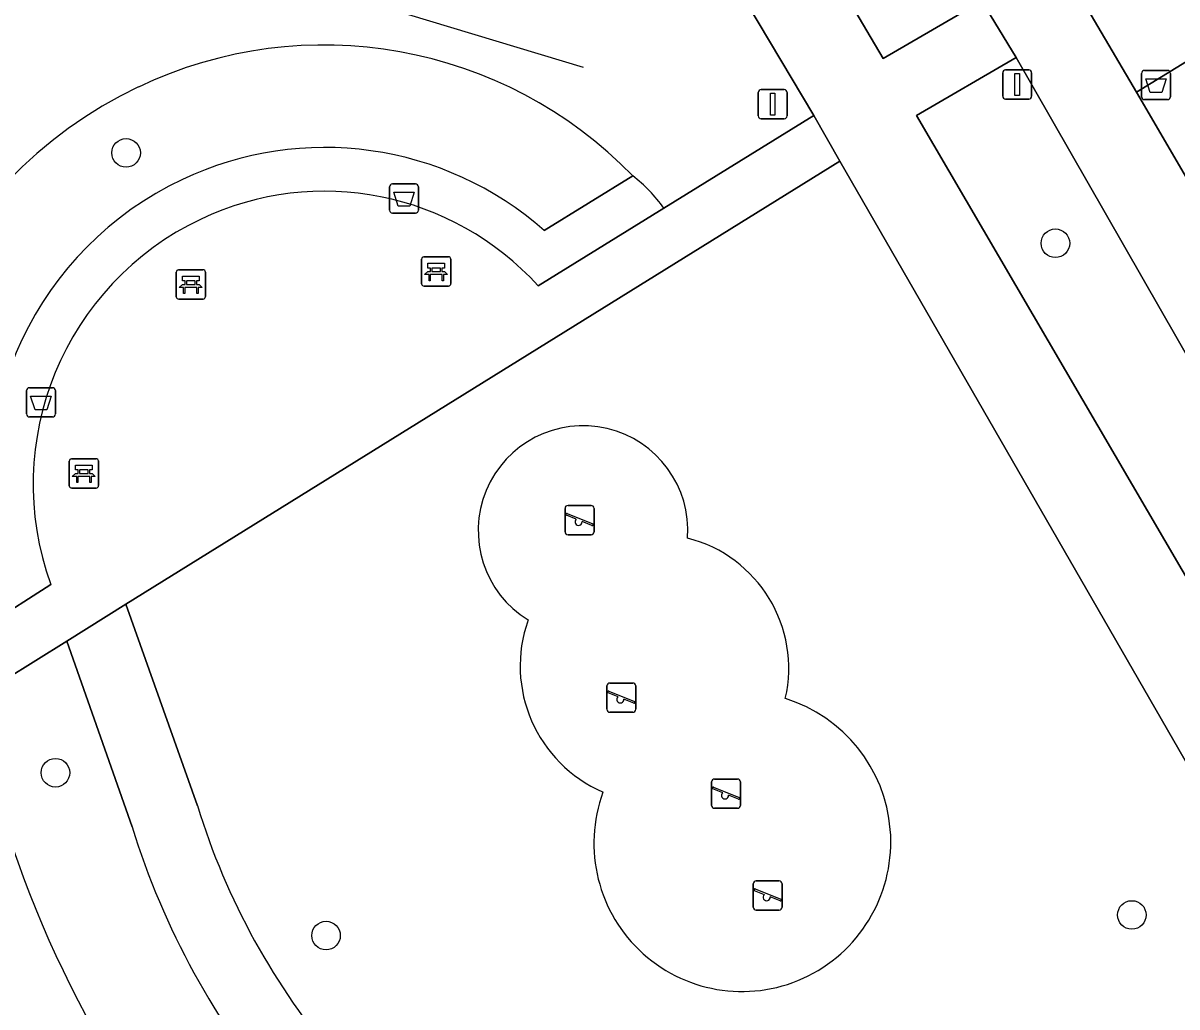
# Model space of a CAD drawing. Extents: x 159352 to 160617, y 385888 to 387323.
# Drawn here: x 159813.15 to 159852.67, y 386359.7 to 386393.37 of the extents above; entities that cross this region are included whole.
import ezdxf

# ---------------------------------------------------------------- set-up
doc = ezdxf.new("R2010")
doc.units = 0
for name, color, linetype in [('IMGEO_Afvalbak', 7, 'Continuous'), ('IMGEO_Bank', 7, 'Continuous'), ('IMGEO_Berm_groen', 7, 'Continuous'), ('IMGEO_Boom', 7, 'Continuous'), ('IMGEO_Fietspad_gesloten', 7, 'Continuous'), ('IMGEO_Groenvoorziening', 7, 'Continuous'), ('IMGEO_Hek', 7, 'Continuous'), ('IMGEO_Lichtmast', 7, 'Continuous'), ('IMGEO_Speelvoorziening', 7, 'Continuous'), ('IMGEO_Terreindeel_zand', 7, 'Continuous'), ('IMGEO_Verkeersbordpaal', 7, 'Continuous'), ('IMGEO_Voetpad_halfverhard', 7, 'Continuous'), ('IMGEO_Voetpad_open', 7, 'Continuous')]:
    doc.layers.add(name, color=color, linetype=linetype)

msp = doc.modelspace()

# ---------------------------------------------------------------- linework, layer by layer
at = {"layer": 'IMGEO_Afvalbak'}
for p, q in [((159851.458, 386390.853), (159851.458, 386391.653)), ((159851.458, 386391.653), (159851.458, 386390.853)), ((159851.558, 386391.753), (159852.348, 386391.753)), ((159852.348, 386391.753), (159851.558, 386391.753)), ((159852.448, 386391.653), (159852.448, 386390.853)), ((159852.448, 386390.853), (159852.448, 386391.653)), ((159852.348, 386390.753), (159851.558, 386390.753)), ((159851.558, 386390.753), (159852.348, 386390.753)), ((159825.702, 386386.967), (159825.702, 386387.767)), ((159825.702, 386387.767), (159825.702, 386386.967)), ((159825.802, 386387.867), (159826.592, 386387.867)), ((159826.592, 386387.867), (159825.802, 386387.867)), ((159826.692, 386387.767), (159826.692, 386386.967)), ((159826.692, 386386.967), (159826.692, 386387.767)), ((159826.592, 386386.867), (159825.802, 386386.867)), ((159825.802, 386386.867), (159826.592, 386386.867)), ((159813.268, 386379.992), (159813.268, 386380.792)), ((159813.268, 386380.792), (159813.268, 386379.992)), ((159813.368, 386380.892), (159814.158, 386380.892)), ((159814.158, 386380.892), (159813.368, 386380.892)), ((159814.258, 386380.792), (159814.258, 386379.992)), ((159814.258, 386379.992), (159814.258, 386380.792)), ((159814.158, 386379.892), (159813.368, 386379.892)), ((159813.368, 386379.892), (159814.158, 386379.892))]:
    msp.add_line(p, q, dxfattribs=at)
for points in [[(159851.601, 386391.467), (159852.305, 386391.467), (159852.156, 386390.997), (159851.75, 386390.997), (159851.601, 386391.467)], [(159825.845, 386387.581), (159826.549, 386387.581), (159826.4, 386387.111), (159825.994, 386387.111), (159825.845, 386387.581)], [(159813.411, 386380.606), (159814.115, 386380.606), (159813.966, 386380.136), (159813.56, 386380.136), (159813.411, 386380.606)]]:
    msp.add_lwpolyline(points, dxfattribs=at)
for centre, start, end in [((159851.558, 386391.653), 90, 180), ((159851.558, 386391.653), 90, 180), ((159852.348, 386391.653), 0, 90), ((159852.348, 386391.653), 360, 90), ((159851.558, 386390.853), 180, 270), ((159851.558, 386390.853), 180, 270), ((159852.348, 386390.853), 270, 0), ((159852.348, 386390.853), 270, 0), ((159825.802, 386387.767), 90, 180), ((159825.802, 386387.767), 90, 180), ((159826.592, 386387.767), 0, 90), ((159826.592, 386387.767), 360, 90), ((159825.802, 386386.967), 180, 270), ((159825.802, 386386.967), 180, 270), ((159826.592, 386386.967), 270, 0), ((159826.592, 386386.967), 270, 0), ((159813.368, 386380.792), 90, 180), ((159813.368, 386380.792), 90, 180), ((159814.158, 386380.792), 0, 90), ((159814.158, 386380.792), 360, 90), ((159813.368, 386379.992), 180, 270), ((159813.368, 386379.992), 180, 270), ((159814.158, 386379.992), 270, 0), ((159814.158, 386379.992), 270, 0)]:
    msp.add_arc(centre, 0.1, start, end, dxfattribs=at)
at = {"layer": 'IMGEO_Bank'}
for p, q in [((159826.8, 386384.446), (159826.8, 386385.287)), ((159826.8, 386385.287), (159826.8, 386384.446)), ((159826.875, 386385.371), (159827.716, 386385.371)), ((159827.716, 386385.371), (159826.875, 386385.371)), ((159827.8, 386385.296), (159827.8, 386384.455)), ((159827.8, 386384.455), (159827.8, 386385.296)), ((159818.472, 386384.927), (159819.313, 386384.927)), ((159819.313, 386384.927), (159818.472, 386384.927)), ((159827.109, 386384.877), (159827.109, 386384.983)), ((159827.153, 386384.983), (159827.153, 386384.877)), ((159827.441, 386384.989), (159827.159, 386384.989)), ((159827.447, 386384.877), (159827.447, 386384.983)), ((159827.491, 386384.983), (159827.491, 386384.877)), ((159818.397, 386384.002), (159818.397, 386384.843)), ((159818.397, 386384.843), (159818.397, 386384.002)), ((159818.706, 386384.433), (159818.706, 386384.539)), ((159818.75, 386384.539), (159818.75, 386384.433)), ((159819.038, 386384.545), (159818.756, 386384.545)), ((159819.044, 386384.433), (159819.044, 386384.539)), ((159819.088, 386384.539), (159819.088, 386384.433)), ((159819.397, 386384.852), (159819.397, 386384.011)), ((159819.397, 386384.011), (159819.397, 386384.852)), ((159827.497, 386384.769), (159827.104, 386384.769)), ((159827.159, 386384.871), (159827.441, 386384.871)), ((159819.094, 386384.325), (159818.701, 386384.325)), ((159818.756, 386384.427), (159819.038, 386384.427)), ((159827.725, 386384.371), (159826.884, 386384.371)), ((159826.884, 386384.371), (159827.725, 386384.371)), ((159819.322, 386383.927), (159818.481, 386383.927)), ((159818.481, 386383.927), (159819.322, 386383.927)), ((159814.733, 386377.533), (159814.733, 386378.374)), ((159814.733, 386378.374), (159814.733, 386377.533)), ((159814.808, 386378.458), (159815.649, 386378.458)), ((159815.649, 386378.458), (159814.808, 386378.458)), ((159815.733, 386378.383), (159815.733, 386377.542)), ((159815.733, 386377.542), (159815.733, 386378.383)), ((159815.43, 386377.856), (159815.037, 386377.856)), ((159815.042, 386377.964), (159815.042, 386378.07)), ((159815.086, 386378.07), (159815.086, 386377.964)), ((159815.374, 386378.076), (159815.092, 386378.076)), ((159815.092, 386377.958), (159815.374, 386377.958)), ((159815.38, 386377.964), (159815.38, 386378.07)), ((159815.424, 386378.07), (159815.424, 386377.964)), ((159815.658, 386377.458), (159814.817, 386377.458)), ((159814.817, 386377.458), (159815.658, 386377.458))]:
    msp.add_line(p, q, dxfattribs=at)
for points in [[(159827.103, 386384.989), (159827.017, 386384.989), (159827.017, 386385.15), (159827.58, 386385.15), (159827.58, 386384.989), (159827.497, 386384.989)], [(159818.7, 386384.545), (159818.614, 386384.545), (159818.614, 386384.706), (159819.177, 386384.706), (159819.177, 386384.545), (159819.094, 386384.545)], [(159827.047, 386384.769), (159826.905, 386384.769), (159827.017, 386384.871), (159827.103, 386384.871)], [(159827.097, 386384.762), (159827.097, 386384.555), (159827.054, 386384.555), (159827.054, 386384.762)], [(159827.497, 386384.871), (159827.58, 386384.871), (159827.692, 386384.769), (159827.553, 386384.769)], [(159827.547, 386384.762), (159827.547, 386384.555), (159827.503, 386384.555), (159827.503, 386384.762)], [(159818.644, 386384.325), (159818.502, 386384.325), (159818.614, 386384.427), (159818.7, 386384.427)], [(159818.694, 386384.318), (159818.694, 386384.111), (159818.651, 386384.111), (159818.651, 386384.318)], [(159819.094, 386384.427), (159819.177, 386384.427), (159819.289, 386384.325), (159819.15, 386384.325)], [(159819.144, 386384.318), (159819.144, 386384.111), (159819.1, 386384.111), (159819.1, 386384.318)], [(159815.036, 386378.076), (159814.95, 386378.076), (159814.95, 386378.237), (159815.513, 386378.237), (159815.513, 386378.076), (159815.43, 386378.076)], [(159814.98, 386377.856), (159814.838, 386377.856), (159814.95, 386377.958), (159815.036, 386377.958)], [(159815.03, 386377.849), (159815.03, 386377.642), (159814.987, 386377.642), (159814.987, 386377.849)], [(159815.43, 386377.958), (159815.513, 386377.958), (159815.625, 386377.856), (159815.486, 386377.856)], [(159815.48, 386377.849), (159815.48, 386377.642), (159815.436, 386377.642), (159815.436, 386377.849)]]:
    msp.add_lwpolyline(points, dxfattribs=at)
for centre, radius, start, end in [((159826.878, 386385.293), 0.0779, 92.4484, 184.2845), ((159826.878, 386385.293), 0.0779, 92.4484, 184.2845), ((159827.722, 386385.293), 0.0779, 2.4484, 94.2845), ((159827.722, 386385.293), 0.0779, 2.4484, 94.2845), ((159818.475, 386384.849), 0.0779, 92.4484, 184.2845), ((159818.475, 386384.849), 0.0779, 92.4484, 184.2845), ((159819.319, 386384.849), 0.0779, 2.4484, 94.2845), ((159819.319, 386384.849), 0.0779, 2.4484, 94.2845), ((159827.102, 386384.982), 0.00671, 2.8957, 87.1043), ((159827.159, 386384.982), 0.00671, 92.8957, 177.1043), ((159827.441, 386384.982), 0.00671, 2.8957, 87.1043), ((159827.498, 386384.982), 0.00671, 92.8957, 177.1043), ((159818.699, 386384.538), 0.00671, 2.8957, 87.1043), ((159818.756, 386384.538), 0.00671, 92.8957, 177.1043), ((159819.038, 386384.538), 0.00671, 2.8957, 87.1043), ((159819.095, 386384.538), 0.00671, 92.8957, 177.1043), ((159827.047, 386384.762), 0.00671, 2.8957, 87.1043), ((159827.104, 386384.762), 0.00671, 92.8957, 177.1043), ((159827.102, 386384.878), 0.00671, 272.8957, 357.1043), ((159827.159, 386384.878), 0.00671, 182.8957, 267.1043), ((159827.441, 386384.878), 0.00671, 272.8957, 357.1043), ((159827.498, 386384.878), 0.00671, 182.8957, 267.1043), ((159827.496, 386384.762), 0.00671, 2.8957, 87.1043), ((159827.553, 386384.762), 0.00671, 92.8957, 177.1043), ((159818.644, 386384.318), 0.00671, 2.8957, 87.1043), ((159818.701, 386384.318), 0.00671, 92.8957, 177.1043), ((159818.699, 386384.434), 0.00671, 272.8957, 357.1043), ((159818.756, 386384.434), 0.00671, 182.8957, 267.1043), ((159819.038, 386384.434), 0.00671, 272.8957, 357.1043), ((159819.095, 386384.434), 0.00671, 182.8957, 267.1043), ((159819.093, 386384.318), 0.00671, 2.8957, 87.1043), ((159819.15, 386384.318), 0.00671, 92.8957, 177.1043), ((159826.878, 386384.449), 0.0779, 182.4484, 274.2845), ((159826.878, 386384.449), 0.0779, 182.4484, 274.2845), ((159827.722, 386384.449), 0.0779, 272.4484, 4.2845), ((159827.722, 386384.449), 0.0779, 272.4484, 4.2845), ((159818.475, 386384.005), 0.0779, 182.4484, 274.2845), ((159818.475, 386384.005), 0.0779, 182.4484, 274.2845), ((159819.319, 386384.005), 0.0779, 272.4484, 4.2845), ((159819.319, 386384.005), 0.0779, 272.4484, 4.2845), ((159814.811, 386378.38), 0.0779, 92.4484, 184.2845), ((159814.811, 386378.38), 0.0779, 92.4484, 184.2845), ((159815.655, 386378.38), 0.0779, 2.4484, 94.2845), ((159815.655, 386378.38), 0.0779, 2.4484, 94.2845), ((159814.98, 386377.849), 0.00671, 2.8957, 87.1043), ((159815.037, 386377.849), 0.00671, 92.8957, 177.1043), ((159815.035, 386378.069), 0.00671, 2.8957, 87.1043), ((159815.035, 386377.965), 0.00671, 272.8957, 357.1043), ((159815.092, 386378.069), 0.00671, 92.8957, 177.1043), ((159815.092, 386377.965), 0.00671, 182.8957, 267.1043), ((159815.374, 386378.069), 0.00671, 2.8957, 87.1043), ((159815.374, 386377.965), 0.00671, 272.8957, 357.1043), ((159815.431, 386378.069), 0.00671, 92.8957, 177.1043), ((159815.431, 386377.965), 0.00671, 182.8957, 267.1043), ((159815.429, 386377.849), 0.00671, 2.8957, 87.1043), ((159815.486, 386377.849), 0.00671, 92.8957, 177.1043), ((159814.811, 386377.536), 0.0779, 182.4484, 274.2845), ((159814.811, 386377.536), 0.0779, 182.4484, 274.2845), ((159815.655, 386377.536), 0.0779, 272.4484, 4.2845), ((159815.655, 386377.536), 0.0779, 272.4484, 4.2845)]:
    msp.add_arc(centre, radius, start, end, dxfattribs=at)
at = {"layer": 'IMGEO_Berm_groen'}
for points in [[(159835.119, 386412.668), (159835.111, 386412.683), (159831.763, 386410.736), (159838.101, 386399.869), (159838.96, 386398.355), (159842.604, 386392.156), (159845.987, 386394.124)], [(159862.352, 386365.974), (159854.556, 386379.293), (159847.159, 386392.191), (159843.747, 386390.213), (159859.054, 386364.02), (159926.534, 386248.554), (159941.411, 386223.11), (159944.825, 386225.156), (159935.204, 386241.272), (159919.537, 386268.282)]]:
    msp.add_lwpolyline(points, close=True, dxfattribs=at)
msp.add_lwpolyline([(159869.39, 386370.145), (159858.158, 386389.37), (159856.61, 386388.492), (159853.999, 386392.675), (159851.28, 386391.003), (159864.988, 386367.537), (159938.723, 386241.317), (159947.456, 386226.623), (159948.826, 386227.388), (159950.799, 386229.818)], dxfattribs=at)
at = {"layer": 'IMGEO_Boom'}
for centre in [(159816.679, 386388.931), (159848.507, 386385.837), (159814.261, 386367.711), (159851.125, 386362.842), (159823.527, 386362.138)]:
    msp.add_circle(centre, 0.489, dxfattribs=at)
at = {"layer": 'IMGEO_Fietspad_gesloten'}
for points in [[(159827.082, 386425.65), (159825.967, 386427.088), (159825.393, 386427.828), (159821.364, 386426.753), (159823.682, 386424.622), (159833.485, 386415.609), (159833.6, 386415.402), (159835.111, 386412.683), (159835.119, 386412.668), (159845.987, 386394.124), (159847.159, 386392.191), (159854.556, 386379.293), (159862.352, 386365.974), (159919.537, 386268.282), (159935.204, 386241.272), (159944.825, 386225.156), (159946.035, 386223.052), (159947.62, 386220.335)], [(159948.925, 386224.212), (159947.456, 386226.623), (159938.723, 386241.317), (159864.988, 386367.537), (159851.28, 386391.003), (159848.527, 386395.715), (159848.519, 386395.729), (159837.747, 386414.201), (159837.741, 386414.211), (159836.276, 386416.847)]]:
    msp.add_lwpolyline(points, dxfattribs=at)
at = {"layer": 'IMGEO_Groenvoorziening'}
for points in [[(159835.092, 386387.037), (159840.229, 386390.213), (159828.863, 386409.276), (159820.002, 386405.246), (159809.416, 386400.989), (159807.237, 386400.04), (159788.067, 386392.544), (159801.827, 386372.739), (159803.124, 386370.891), (159804.23, 386371.71), (159805.367, 386370.068), (159807.356, 386369.838), (159809.821, 386371.418)], [(159856.271, 386362.37), (159841.127, 386388.646), (159816.668, 386373.48), (159819.122, 386366.584)], [(159834.03, 386388.142), (159831.003, 386386.272)], [(159831.003, 386386.272), (159834.03, 386388.142)], [(159830.792, 386384.378), (159835.092, 386387.037)], [(159809.821, 386371.418), (159814.1, 386374.16)], [(159816.887, 386365.859), (159814.645, 386372.219), (159811.455, 386370.23)]]:
    msp.add_lwpolyline(points, dxfattribs=at)
for centre, radius, start, end in [((159823.453, 386377.898), 14.724, 44.084, 115.5275), ((159823.453, 386377.898), 14.724, 44.084, 115.5275), ((159823.492, 386377.634), 14.98, 115.2253, 198.5792), ((159823.492, 386377.634), 14.98, 115.2253, 198.5792), ((159823.477, 386377.739), 11.377, 48.5882, 115.3509), ((159823.477, 386377.739), 11.377, 48.5882, 115.3509), ((159831.201, 386384.36), 4.722, 34.5247, 53.2018), ((159831.201, 386384.36), 4.722, 34.5247, 53.2018), ((159823.545, 386377.585), 11.546, 115.3248, 193.8972), ((159823.545, 386377.585), 11.546, 115.3248, 193.8972), ((159823.477, 386377.735), 9.881, 42.2406, 115.3381), ((159823.546, 386377.584), 10.048, 115.3262, 199.9255), ((159832.33, 386376), 3.591, 355.863, 238.3857), ((159834.78, 386371.286), 4.596, 346.9712, 75.7418), ((159834.875, 386371.365), 4.699, 160.3886, 246.6618), ((159848.496, 386377.296), 37.709, 190.8007, 218.8682), ((159848.496, 386377.296), 37.709, 190.8007, 218.8682), ((159837.736, 386365.345), 5.135, 296.6808, 72.7616), ((159837.776, 386365.298), 5.075, 159.807, 296.5174), ((159842.446, 386373.741), 24.397, 197.0577, 220.694), ((159842.691, 386373.836), 27.009, 197.1781, 220.2628)]:
    msp.add_arc(centre, radius, start, end, dxfattribs=at)
at = {"layer": 'IMGEO_Hek'}
msp.add_lwpolyline([(159832.341, 386391.85), (159820.267, 386395.506)], dxfattribs=at)
at = {"layer": 'IMGEO_Lichtmast'}
for p, q in [((159846.703, 386390.871), (159846.703, 386391.671)), ((159846.703, 386391.671), (159846.703, 386390.871)), ((159846.803, 386391.771), (159847.593, 386391.771)), ((159847.593, 386391.771), (159846.803, 386391.771)), ((159847.693, 386391.671), (159847.693, 386390.871)), ((159847.693, 386390.871), (159847.693, 386391.671)), ((159847.593, 386390.771), (159846.803, 386390.771)), ((159846.803, 386390.771), (159847.593, 386390.771))]:
    msp.add_line(p, q, dxfattribs=at)
msp.add_lwpolyline([(159847.123, 386391.646), (159847.273, 386391.646), (159847.273, 386390.896), (159847.123, 386390.896), (159847.123, 386391.646)], dxfattribs=at)
for centre, start, end in [((159846.803, 386391.671), 90, 180), ((159846.803, 386391.671), 90, 180), ((159847.593, 386391.671), 0, 90), ((159847.593, 386391.671), 360, 90), ((159846.803, 386390.871), 180, 270), ((159846.803, 386390.871), 180, 270), ((159847.593, 386390.871), 270, 0), ((159847.593, 386390.871), 270, 0)]:
    msp.add_arc(centre, 0.1, start, end, dxfattribs=at)
at = {"layer": 'IMGEO_Speelvoorziening'}
for p, q in [((159831.715, 386375.96), (159831.715, 386376.76)), ((159831.715, 386376.76), (159831.715, 386375.96)), ((159831.815, 386376.86), (159832.605, 386376.86)), ((159832.605, 386376.86), (159831.815, 386376.86)), ((159832.705, 386376.76), (159832.705, 386375.96)), ((159832.705, 386375.96), (159832.705, 386376.76)), ((159832.098, 386376.388), (159831.759, 386376.525)), ((159831.784, 386376.585), (159832.66, 386376.232)), ((159832.636, 386376.172), (159832.296, 386376.309)), ((159832.605, 386375.86), (159831.815, 386375.86)), ((159831.815, 386375.86), (159832.605, 386375.86)), ((159833.145, 386369.882), (159833.145, 386370.682)), ((159833.145, 386370.682), (159833.145, 386369.882)), ((159833.245, 386370.782), (159834.035, 386370.782)), ((159834.035, 386370.782), (159833.245, 386370.782)), ((159834.135, 386370.682), (159834.135, 386369.882)), ((159834.135, 386369.882), (159834.135, 386370.682)), ((159833.528, 386370.31), (159833.189, 386370.447)), ((159833.214, 386370.507), (159834.09, 386370.154)), ((159834.066, 386370.094), (159833.726, 386370.231)), ((159834.035, 386369.782), (159833.245, 386369.782)), ((159833.245, 386369.782), (159834.035, 386369.782)), ((159836.731, 386366.595), (159836.731, 386367.395)), ((159836.731, 386367.395), (159836.731, 386366.595)), ((159837.114, 386367.023), (159836.775, 386367.16)), ((159836.8, 386367.22), (159837.676, 386366.867)), ((159836.831, 386367.495), (159837.621, 386367.495)), ((159837.621, 386367.495), (159836.831, 386367.495)), ((159837.721, 386367.395), (159837.721, 386366.595)), ((159837.721, 386366.595), (159837.721, 386367.395)), ((159837.652, 386366.807), (159837.312, 386366.944)), ((159837.621, 386366.495), (159836.831, 386366.495)), ((159836.831, 386366.495), (159837.621, 386366.495)), ((159838.258, 386364.009), (159839.048, 386364.009)), ((159839.048, 386364.009), (159838.258, 386364.009)), ((159838.158, 386363.109), (159838.158, 386363.909)), ((159838.158, 386363.909), (159838.158, 386363.109)), ((159838.541, 386363.537), (159838.202, 386363.674)), ((159838.227, 386363.734), (159839.103, 386363.381)), ((159839.148, 386363.909), (159839.148, 386363.109)), ((159839.148, 386363.109), (159839.148, 386363.909)), ((159839.079, 386363.321), (159838.739, 386363.458)), ((159839.048, 386363.009), (159838.258, 386363.009)), ((159838.258, 386363.009), (159839.048, 386363.009))]:
    msp.add_line(p, q, dxfattribs=at)
for centre, radius, start, end in [((159831.815, 386376.76), 0.1, 90, 180), ((159831.815, 386376.76), 0.1, 90, 180), ((159832.605, 386376.76), 0.1, 0, 90), ((159832.605, 386376.76), 0.1, 360, 90), ((159831.772, 386376.555), 0.0327, 68.078, 248.078), ((159832.177, 386376.298), 0.12, 130.9928, 5.1632), ((159832.648, 386376.202), 0.0327, 248.078, 68.078), ((159831.815, 386375.96), 0.1, 180, 270), ((159831.815, 386375.96), 0.1, 180, 270), ((159832.605, 386375.96), 0.1, 270, 0), ((159832.605, 386375.96), 0.1, 270, 0), ((159833.245, 386370.682), 0.1, 90, 180), ((159833.245, 386370.682), 0.1, 90, 180), ((159834.035, 386370.682), 0.1, 0, 90), ((159834.035, 386370.682), 0.1, 360, 90), ((159833.202, 386370.477), 0.0327, 68.078, 248.078), ((159833.607, 386370.22), 0.12, 130.9928, 5.1632), ((159833.245, 386369.882), 0.1, 180, 270), ((159833.245, 386369.882), 0.1, 180, 270), ((159834.035, 386369.882), 0.1, 270, 0), ((159834.035, 386369.882), 0.1, 270, 0), ((159834.078, 386370.124), 0.0327, 248.078, 68.078), ((159836.831, 386367.395), 0.1, 90, 180), ((159836.831, 386367.395), 0.1, 90, 180), ((159836.788, 386367.19), 0.0327, 68.078, 248.078), ((159837.621, 386367.395), 0.1, 0, 90), ((159837.621, 386367.395), 0.1, 360, 90), ((159837.193, 386366.933), 0.12, 130.9928, 5.1632), ((159837.664, 386366.837), 0.0327, 248.078, 68.078), ((159836.831, 386366.595), 0.1, 180, 270), ((159836.831, 386366.595), 0.1, 180, 270), ((159837.621, 386366.595), 0.1, 270, 0), ((159837.621, 386366.595), 0.1, 270, 0), ((159838.258, 386363.909), 0.1, 90, 180), ((159838.258, 386363.909), 0.1, 90, 180), ((159839.048, 386363.909), 0.1, 0, 90), ((159839.048, 386363.909), 0.1, 360, 90), ((159838.215, 386363.704), 0.0327, 68.078, 248.078), ((159838.62, 386363.447), 0.12, 130.9928, 5.1632), ((159839.091, 386363.351), 0.0327, 248.078, 68.078), ((159838.258, 386363.109), 0.1, 180, 270), ((159838.258, 386363.109), 0.1, 180, 270), ((159839.048, 386363.109), 0.1, 270, 0), ((159839.048, 386363.109), 0.1, 270, 0)]:
    msp.add_arc(centre, radius, start, end, dxfattribs=at)
at = {"layer": 'IMGEO_Terreindeel_zand'}
for centre, radius, start, end in [((159832.33, 386376), 3.591, 355.863, 238.3857), ((159834.78, 386371.286), 4.596, 346.9712, 75.7418), ((159834.875, 386371.365), 4.699, 160.3886, 246.6618), ((159837.736, 386365.345), 5.135, 296.6808, 72.7616), ((159837.776, 386365.298), 5.075, 159.807, 296.5174)]:
    msp.add_arc(centre, radius, start, end, dxfattribs=at)
at = {"layer": 'IMGEO_Verkeersbordpaal'}
for p, q in [((159838.331, 386390.196), (159838.331, 386390.996)), ((159838.331, 386390.996), (159838.331, 386390.196)), ((159838.431, 386391.096), (159839.221, 386391.096)), ((159839.221, 386391.096), (159838.431, 386391.096)), ((159839.321, 386390.996), (159839.321, 386390.196)), ((159839.321, 386390.196), (159839.321, 386390.996)), ((159839.221, 386390.096), (159838.431, 386390.096)), ((159838.431, 386390.096), (159839.221, 386390.096))]:
    msp.add_line(p, q, dxfattribs=at)
msp.add_lwpolyline([(159838.751, 386390.971), (159838.901, 386390.971), (159838.901, 386390.221), (159838.751, 386390.221), (159838.751, 386390.971)], dxfattribs=at)
for centre, start, end in [((159838.431, 386390.996), 90, 180), ((159838.431, 386390.996), 90, 180), ((159839.221, 386390.996), 0, 90), ((159839.221, 386390.996), 360, 90), ((159838.431, 386390.196), 180, 270), ((159838.431, 386390.196), 180, 270), ((159839.221, 386390.196), 270, 0), ((159839.221, 386390.196), 270, 0)]:
    msp.add_arc(centre, 0.1, start, end, dxfattribs=at)
at = {"layer": 'IMGEO_Voetpad_halfverhard'}
msp.add_lwpolyline([(159819.122, 386366.584), (159816.668, 386373.48), (159814.645, 386372.219), (159816.887, 386365.859)], dxfattribs=at)
for centre, radius, start, end in [((159842.446, 386373.741), 24.397, 197.0577, 220.694), ((159842.691, 386373.836), 27.009, 197.1781, 220.2628)]:
    msp.add_arc(centre, radius, start, end, dxfattribs=at)
at = {"layer": 'IMGEO_Voetpad_open'}
for points in [[(159859.054, 386364.02), (159843.747, 386390.213), (159847.159, 386392.191), (159845.987, 386394.124), (159842.604, 386392.156), (159838.96, 386398.355), (159838.101, 386399.869), (159831.763, 386410.736), (159830.157, 386413.405), (159823.682, 386424.622), (159821.364, 386426.753), (159819.288, 386425.855), (159822.147, 386420.887), (159822.146, 386420.883), (159827.493, 386411.644), (159828.863, 386409.276), (159840.229, 386390.213), (159841.127, 386388.646), (159856.271, 386362.37)], [(159814.1, 386374.16), (159809.821, 386371.418), (159807.356, 386369.838), (159805.367, 386370.068), (159804.23, 386371.71), (159803.124, 386370.891), (159805.964, 386366.806), (159811.455, 386370.23), (159814.645, 386372.219), (159816.668, 386373.48), (159841.127, 386388.646), (159840.229, 386390.213), (159835.092, 386387.037), (159830.792, 386384.378)]]:
    msp.add_lwpolyline(points, dxfattribs=at)
msp.add_lwpolyline([(159851.28, 386391.003), (159853.999, 386392.675), (159856.61, 386388.492), (159858.158, 386389.37), (159848.906, 386405.159), (159847.365, 386404.284), (159850.326, 386399.151), (159850.703, 386399.359), (159852.605, 386395.915), (159851.278, 386395.182), (159850.377, 386396.815), (159848.527, 386395.715)], close=True, dxfattribs=at)
for centre, radius, start, end in [((159823.477, 386377.735), 9.881, 42.2406, 115.3381), ((159823.546, 386377.584), 10.048, 115.3262, 199.9255)]:
    msp.add_arc(centre, radius, start, end, dxfattribs=at)

doc.saveas('drawing.dxf')
